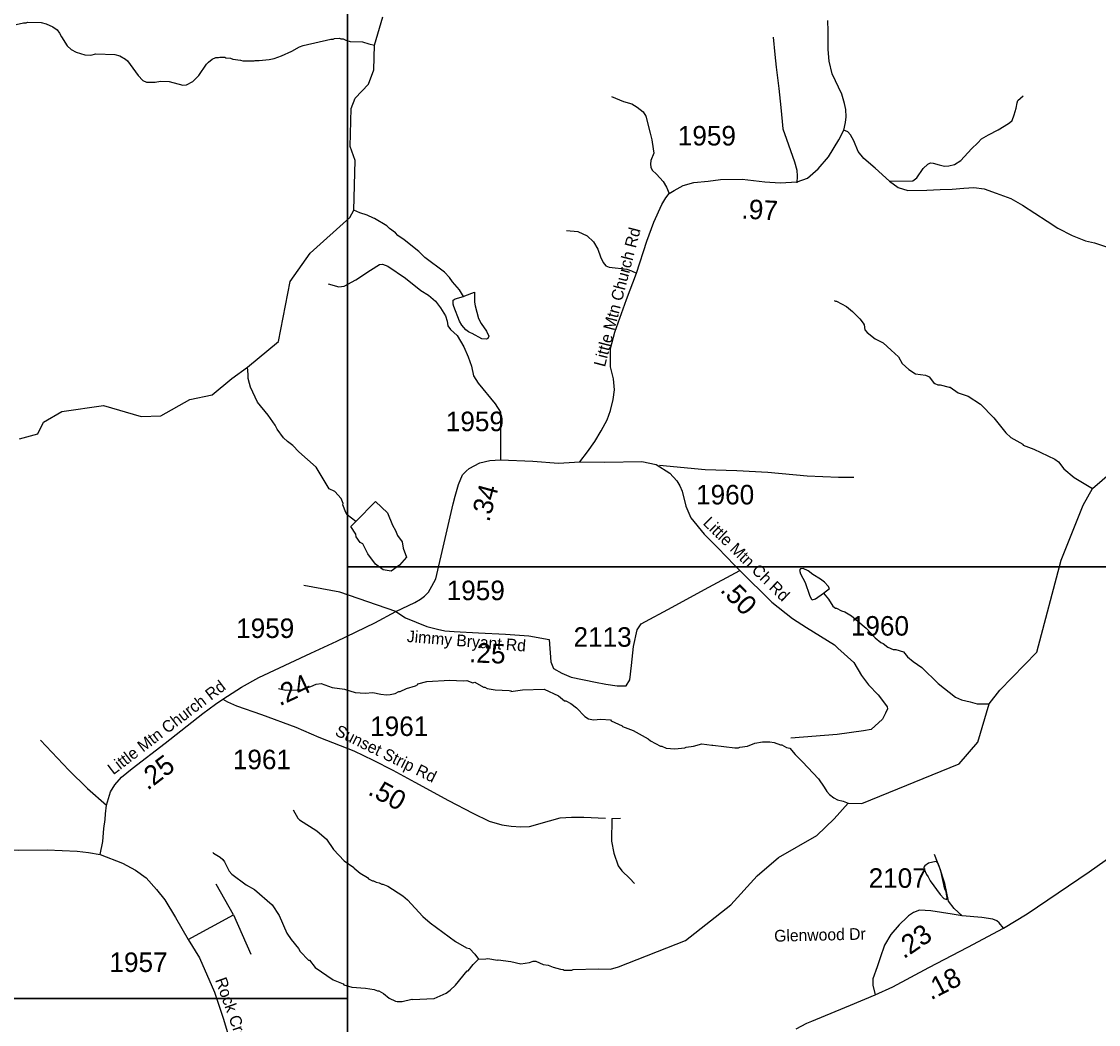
# Model space of a CAD drawing. Extents: x 1248089 to 1457196, y 820910 to 988753.
# Drawn here: x 1386624 to 1393514, y 912919 to 919339 of the extents above; entities that cross this region are included whole.
import ezdxf

# ---------------------------------------------------------------- set-up
doc = ezdxf.new("R2010")
doc.units = 0
for name, color, linetype in [('Exist Hydrographic Creek Single Shore', 7, 'Continuous'), ('Exist Hydrographic Misc Water Feature', 7, 'Continuous'), ('Exist Road Non-System Type 51', 7, 'Continuous'), ('Exist Road Secondary Type 51 Attributed', 7, 'Continuous'), ('Exist Road Secondary Type 51 Label', 7, 'Continuous'), ('Map Preparation Inset Cut Line', 7, 'Continuous'), ('Prop GRAU CAT1 Cell', 7, 'Continuous'), ('Prop Lane Lines', 7, 'Continuous')]:
    doc.layers.add(name, color=color, linetype=linetype)

msp = doc.modelspace()

# ---------------------------------------------------------------- linework, layer by layer
at = {"layer": 'Exist Hydrographic Creek Single Shore'}
for points in [[(1386611.5, 916668.1), (1386729.5, 916698.6), (1386764.6, 916773.4), (1386882.6, 916843.2), (1387149.6, 916880.5), (1387390.6, 916810), (1387515.6, 916814.1), (1387701.6, 916918.7), (1387843.6, 916948.6), (1387970.6, 917054.4), (1388069.5, 917126.1), (1388267.6, 917291.4), (1388342.6, 917674), (1388471.6, 917855.3), (1388725.6, 918083.3), (1388749.9, 918132), (1388758.6, 918450.2), (1388727.6, 918539.5), (1388732.6, 918782.4), (1388758.6, 918847.5), (1388843.6, 918937.7), (1388878.6, 919028.9), (1388883.4, 919188.3), (1388936.6, 919369.2)], [(1393415.7, 916242.3), (1393476.7, 916349.5), (1393815.7, 916641.4), (1394102.8, 916770.2)], [(1390444.6, 913288.3), (1390872.7, 913457), (1391161.7, 913684.3), (1391331.7, 913871.2), (1391467.6, 913986.8), (1391712.7, 914129.5), (1391823.7, 914235.7), (1391913.3, 914334.6), (1392000.7, 914333.8), (1392622.7, 914587.2), (1392742.8, 914726.1), (1392814.3, 914970.4), (1392882.7, 915058), (1393120.8, 915302.8), (1393274.8, 915890.6), (1393415.7, 916242.3)]]:
    msp.add_lwpolyline(points, dxfattribs=at)
at = {"layer": 'Exist Hydrographic Misc Water Feature'}
for points in [[(1386589.1, 919320.1), (1386637.3, 919330.9), (1386653.3, 919330.5), (1386661.4, 919334.3), (1386749.3, 919332.2), (1386781.2, 919323.3), (1386824.7, 919304.3), (1386852.2, 919285.5), (1386867.7, 919265.1), (1386879.2, 919240.9), (1386915.8, 919183.9), (1386941.2, 919159.3), (1386972.8, 919142.5), (1387028.4, 919125.2), (1387068.4, 919124.1), (1387100.6, 919131.3), (1387220.5, 919128.3), (1387252.3, 919119.5), (1387289.8, 919098.6), (1387301.5, 919086.3), (1387371.2, 918992.6), (1387400.4, 918961.8), (1387424.2, 918951.3), (1387480.2, 918949.8), (1387512.4, 918957), (1387568.4, 918955.7), (1387655.8, 918931.5), (1387679.8, 918932.8), (1387720.3, 918953.8), (1387759.3, 918992.9), (1387807.1, 919065.7), (1387819.4, 919079.4), (1387843.9, 919098.8), (1387868.1, 919108.1), (1387884.1, 919107.8), (1387892.2, 919111.6), (1387924.1, 919110.8), (1387932, 919106.6), (1387962, 919103.8), (1387975.8, 919097.5), (1388025.7, 919092.2), (1388039.6, 919087.9), (1388111.6, 919086.1), (1388119.7, 919089.9), (1388143.7, 919089.3), (1388207.8, 919095.7), (1388240, 919102.9), (1388288.4, 919119.7), (1388353.1, 919148.1), (1388401.8, 919176.9), (1388426, 919186.3), (1388603, 919225.8), (1388619, 919225.5), (1388627.1, 919229.3), (1388659.2, 919232.5), (1388667, 919228.3), (1388683, 919227.9), (1388698.8, 919219.5), (1388726.6, 919210.8), (1388806.6, 919208.8), (1388846.3, 919195.8), (1388883.4, 919188.3)], [(1389451.4, 917579.6), (1389426.4, 917621.1), (1389381.7, 917672.3), (1389362.3, 917700.8), (1389331.1, 917733.6), (1389205.4, 917828.7), (1389166.2, 917865.6), (1389072.1, 917942), (1389032.8, 917969), (1389017.2, 917985.4), (1388977.8, 918014.4), (1388962.2, 918030.8), (1388883.4, 918078.8), (1388875.4, 918079), (1388835.9, 918099.9), (1388788.1, 918113.1), (1388749.9, 918132)], [(1389451.4, 917579.6), (1389459.5, 917582.3), (1389521.3, 917605.9), (1389523.2, 917574.6), (1389522.5, 917542.8), (1389525.9, 917518.7), (1389548, 917438.1), (1389565.2, 917405.6), (1389600, 917356.8), (1389613.3, 917324.4), (1389606.9, 917310.5), (1389598.8, 917304.8), (1389568.9, 917307.6), (1389507.1, 917342.2), (1389496.1, 917345.9), (1389483.9, 917351.7), (1389466.2, 917366.1), (1389440.9, 917394.7), (1389425.5, 917421.1), (1389389.8, 917514.1), (1389386.2, 917530.2), (1389386.8, 917554.1), (1389399, 917563.8), (1389451.4, 917579.6)], [(1391822.4, 917553.9), (1391830.9, 917549.1), (1391838.9, 917548.9), (1391902.2, 917515.4), (1391941.3, 917482.4), (1391988.2, 917435.2), (1392009.6, 917408.7), (1392015.2, 917396.6), (1392020.5, 917364.4), (1392034.1, 917348.1), (1392085.2, 917306.7), (1392136.5, 917281.9), (1392188.5, 917235.8), (1392234.4, 917193), (1392259.4, 917150.4), (1392300.5, 917111.4), (1392343.7, 917084.3), (1392407.6, 917074.7), (1392423.4, 917068.3), (1392431.3, 917064.1), (1392458.5, 917027.5), (1392468.3, 917021.2), (1392486, 917012.7), (1392502, 917012.4), (1392559.8, 916997.3), (1392565.7, 916998.8), (1392616.9, 916961.4), (1392679.9, 916939.9), (1392759.2, 916889.9), (1392845, 916801.8), (1392920.8, 916705.8), (1392954, 916675), (1393030.6, 916632.7), (1393032.8, 916627.1), (1393100.2, 916601.4), (1393234.7, 916538), (1393258.3, 916519.5), (1393293.2, 916474.5), (1393359.9, 916420.9), (1393476.7, 916349.5)], [(1388591.5, 916348.2), (1388508.9, 916485.8), (1388399.3, 916584.6), (1388360.3, 916625.6), (1388324.8, 916650.5), (1388299.4, 916673.1), (1388258.8, 916730.1), (1388247.3, 916754.4), (1388202.9, 916819.5), (1388134.8, 916901.3), (1388089.2, 916998.4), (1388081.8, 917022.5), (1388074.6, 917054.7), (1388075.2, 917078.7), (1388069.5, 917126.1)], [(1388763.7, 916139.1), (1388708.3, 916181.4), (1388698.9, 916195.7), (1388679.9, 916246), (1388681, 916254), (1388669.8, 916286.3), (1388627.9, 916331.2), (1388591.5, 916348.2)], [(1388763.7, 916139.1), (1388889.4, 916267.4), (1388966.4, 916193), (1388997.1, 916115), (1389016.4, 916080.5), (1389030.5, 916049.2), (1389058.7, 916007.3), (1389065.9, 915967.1), (1389087, 915910.6), (1389043.4, 915859.2), (1388989.5, 915820.7), (1388938.2, 915828.4), (1388889.4, 915864.4), (1388840.8, 915930.7), (1388807.3, 915995.1), (1388791.4, 916003.4), (1388764.9, 916040.7), (1388763.2, 916056.7), (1388730.4, 916105.7), (1388763.7, 916139.1)], [(1391755.5, 915679.7), (1391793.8, 915708.5), (1391784.2, 915724.7), (1391760.7, 915749.2), (1391735.2, 915769.7), (1391687.8, 915798.7), (1391656.3, 915823.4), (1391624.6, 915838.1), (1391608.6, 915834.5), (1391602.4, 915826.6), (1391607.9, 915804.4), (1391638.7, 915747.8), (1391664.9, 915667.3), (1391676.4, 915643.1), (1391682.3, 915636.9), (1391704.4, 915642.4), (1391755.5, 915679.7)], [(1391755.5, 915679.7), (1391786.3, 915640.6), (1391815.3, 915596), (1391831.1, 915583.7), (1391839.1, 915583.5), (1391870.7, 915566.8), (1391890.6, 915560.4), (1391934.1, 915535.4), (1392028.4, 915455.4), (1392086.5, 915393.2), (1392122.4, 915363.4), (1392136.3, 915357.1), (1392165.8, 915334.5), (1392201.5, 915319.7), (1392217.5, 915319.3), (1392267.1, 915304.2), (1392292.4, 915271.7), (1392327.8, 915242.9), (1392385, 915203.7), (1392488.7, 915101.4), (1392598.9, 915013.1), (1392638.4, 914996.2), (1392694.2, 914985.1), (1392738, 914972), (1392814.3, 914970.4)], [(1388267.5, 915068.6), (1388315.3, 915059.6), (1388387.3, 915060), (1388419.4, 915063.3), (1388475.8, 915082), (1388508.2, 915097.3), (1388540.3, 915100.6), (1388611.7, 915075), (1388690.1, 915064.4), (1388759, 915043.8), (1388822.9, 915040.4), (1388871, 915043.3), (1388922.8, 915032.2), (1388958.8, 915029.3), (1388982.8, 915030.9), (1389014.9, 915038.2), (1389039.1, 915049.6), (1389047.1, 915049.4), (1389087.6, 915068.5), (1389144, 915087.3), (1389160.1, 915094.9), (1389160.2, 915098.9), (1389216.6, 915113.6), (1389364.6, 915122.6), (1389448.7, 915118.5), (1389472.7, 915120), (1389512.4, 915105.1), (1389524.5, 915108.9), (1389579.9, 915077.6), (1389587.9, 915077.4), (1389603.7, 915069.1), (1389655.4, 915060), (1389743.4, 915056.1), (1389757.3, 915053.7), (1389755.3, 915049.8), (1389830.2, 915061.1), (1389967.6, 915065.1), (1390060.7, 915023.1), (1390098, 914990.3), (1390106, 914990.1), (1390137.6, 914973.4), (1390175, 914944.6), (1390227.8, 914889.5), (1390251.5, 914874.9), (1390283.4, 914868.3), (1390331.5, 914873.2), (1390391.4, 914867.9), (1390396.2, 914862.8), (1390466.6, 914830.2), (1390469.7, 914825.7), (1390538, 914800.7), (1390632.8, 914746.6), (1390648.5, 914734.3), (1390711.8, 914701), (1390719.8, 914700.7), (1390747.5, 914688.1), (1390803.4, 914682.9), (1390867.6, 914689.5), (1390875.7, 914693.3), (1390923.8, 914700.2), (1390976.2, 914715.1), (1391039.9, 914705.7), (1391047.9, 914707.5), (1391187.6, 914690.4), (1391211.6, 914689.9), (1391219.7, 914693.7), (1391267.9, 914700.6), (1391316.2, 914719.6), (1391364.4, 914728.5), (1391412.4, 914727.4), (1391440.4, 914722.8), (1391480.1, 914707.9), (1391488.1, 914707.8), (1391517.7, 914691.1), (1391539.6, 914686.7), (1391573.3, 914646.7), (1391621.8, 914600.9), (1391723.4, 914490.7), (1391760.2, 914438), (1391775.6, 914409.6), (1391793.2, 914391.2), (1391820.7, 914368.7), (1391844.5, 914356.2), (1391880.2, 914347.3), (1391913.3, 914334.6)], [(1388362.7, 914293), (1388391.5, 914240.4), (1388403.3, 914228.1), (1388513.7, 914157.8), (1388574.6, 914104.5), (1388621.1, 914039.5), (1388687.6, 913966.5), (1388750.7, 913924.6), (1388752.6, 913919), (1388789.9, 913887.8), (1388837.3, 913858.8), (1388845.1, 913850.6), (1388868.9, 913838.1), (1388876.8, 913837.9), (1388892.6, 913829.6), (1388912.5, 913825.2), (1388928.4, 913816.8), (1388936.4, 913816.6), (1388968.1, 913804), (1389062.7, 913741.8), (1389094.2, 913717.2), (1389191.9, 913609), (1389239.1, 913570.1), (1389400.4, 913450.5), (1389471.6, 913409), (1389489.4, 913404.6), (1389524.7, 913367.9), (1389548.1, 913336.4)], [(1387848.7, 914020.5), (1387852.5, 914014.4), (1387896, 913989.4), (1387911.7, 913975.1), (1387923.4, 913958.9), (1387952.1, 913900.2), (1387969.6, 913879.9), (1388062.2, 913811.8), (1388115.5, 913782.7), (1388227, 913685.5), (1388271.9, 913615.4), (1388321.5, 913502.3), (1388348.6, 913461.8), (1388395.4, 913404.8), (1388407, 913386.6), (1388459.8, 913331.4), (1388465.7, 913331.3), (1388502.7, 913282.5), (1388619, 913204), (1388682.5, 913178.5), (1388686.4, 913172.5), (1388738, 913157.4), (1388825.9, 913151.5), (1388879.7, 913142.2), (1388901.6, 913133.7), (1388909.6, 913133.6), (1388941.1, 913116.9), (1388976.5, 913088.1), (1389016.1, 913067.3), (1389028.1, 913065), (1389060.1, 913066.4), (1389120.4, 913081), (1389126.4, 913079.2), (1389264.5, 913085.9), (1389341.3, 913120.1), (1389365.7, 913137.5), (1389400.3, 913170.7), (1389476.3, 913261.1), (1389482.4, 913262.9), (1389513.2, 913302.2), (1389548.1, 913336.4)], [(1392544.4, 913718), (1392547, 913733), (1392543.2, 913741.1), (1392539.8, 913769.2), (1392532.1, 913785.3), (1392506.7, 913901.8), (1392487.7, 913950.2), (1392481.9, 913958.4), (1392474, 913962.5), (1392427.7, 913951.5), (1392403.3, 913934.1), (1392397.2, 913926.2), (1392398.8, 913912.1), (1392414.2, 913879.8), (1392425.8, 913863.6), (1392437.3, 913839.3), (1392501.3, 913750), (1392524.8, 913725.5), (1392544.4, 913718)], [(1389548.1, 913336.4), (1389594, 913338.4), (1389608.2, 913342.1), (1389668.9, 913331.1), (1389674, 913332.6), (1389753.8, 913322.9), (1389819.4, 913307.7), (1389873.6, 913316.2), (1389897.8, 913323.7), (1389913.8, 913323.3), (1389961.3, 913302.3), (1389993.3, 913297.6), (1390024.9, 913285), (1390072.7, 913271.8), (1390088.7, 913271.5), (1390096.6, 913267.3), (1390144.6, 913266.3), (1390152.7, 913270.1), (1390312.7, 913274.6), (1390392.7, 913272.8), (1390444.6, 913288.3)]]:
    msp.add_lwpolyline(points, dxfattribs=at)
at = {"layer": 'Exist Road Non-System Type 51'}
for p, q in [((1390401.7, 914237.2), (1390456.2, 914238.5)), ((1387980.5, 913621.6), (1387869.1, 913817.2)), ((1387690.3, 913463.6), (1387980.5, 913621.6)), ((1387980.5, 913621.6), (1388091.9, 913369.2))]:
    msp.add_line(p, q, dxfattribs=at)
for points in [[(1391432.6, 919237.8), (1391443.8, 919127.3), (1391452.7, 919047.1), (1391468.3, 918910.7), (1391481.7, 918789.4), (1391490.7, 918698.4), (1391495.1, 918652.9), (1391517.4, 918585.8), (1391568.8, 918440.6), (1391584.4, 918386.5), (1391586.6, 918349.7), (1391584.4, 918306.3)], [(1390398.1, 918858.7), (1390476.2, 918826.2), (1390529.8, 918811), (1390563.2, 918791.5), (1390601.2, 918761.2), (1390619, 918733.1), (1390645.8, 918624.8), (1390657, 918581.4), (1390665.9, 918522.9), (1390669.3, 918496.9), (1390650.3, 918449.3), (1390648.1, 918425.5), (1390650.3, 918406), (1390659.2, 918386.5), (1390686, 918362.7), (1390728.4, 918315), (1390750.7, 918278.2), (1390768.6, 918237)], [(1392177, 918317.2), (1392326.6, 918319.3), (1392353.3, 918338.8), (1392392.3, 918397.3), (1392422.9, 918424.7), (1392439.1, 918434.4), (1392457.1, 918432), (1392494.9, 918421.2), (1392528.7, 918412.5), (1392556.8, 918414), (1392593, 918423.3), (1392633.5, 918448.5), (1392701.1, 918523.1), (1392741.9, 918562.3), (1392766.4, 918587.9), (1392811, 918613), (1392871.7, 918645.8), (1392910.2, 918669), (1392944.6, 918690.4), (1392962.9, 918706), (1392975.7, 918741.8), (1392988.5, 918783.5), (1392993.2, 918817.5), (1392997.5, 918833.4), (1393032.1, 918862.7)], [(1392177, 918317.2), (1392085.5, 918399.5), (1392014.1, 918462.3), (1391976.1, 918507.8), (1391949.3, 918574.9), (1391927, 918613.9), (1391911.4, 918633.4), (1391884.6, 918644.2)], [(1392177, 918317.2), (1392232.8, 918276), (1392295.3, 918256.5), (1392415.6, 918258.7), (1392501.7, 918263), (1392577.8, 918265.4), (1392652, 918272), (1392716.1, 918276.7), (1392782, 918267.3), (1392859.5, 918239.8), (1392952.9, 918205.9), (1393028.1, 918162.3), (1393107.1, 918112.7), (1393186.1, 918061.1), (1393255.3, 918015.6), (1393346.4, 917969.8), (1393431.8, 917936), (1393489.6, 917922.9), (1393527.3, 917910.1), (1393573.1, 917895.2)], [(1390110.1, 918000.9), (1390183.8, 917994.4), (1390244, 917966.3), (1390284.2, 917929.4), (1390311, 917881.8), (1390328.9, 917832), (1390344.5, 917797.3), (1390362.3, 917775.6), (1390384.7, 917767), (1390422.6, 917762.6), (1390462.8, 917758.3), (1390496.3, 917754), (1390527.5, 917743.1), (1390557.9, 917727.1)], [(1388585.6, 917658.7), (1388654.8, 917641.3), (1388688.3, 917645.7), (1388762, 917684.7), (1388857.9, 917747.5), (1388913.7, 917784.3), (1388933.8, 917786.5), (1388967.3, 917773.5), (1389081.1, 917695.5), (1389179.4, 917617.5), (1389227.3, 917587.2), (1389272, 917548.2), (1389305.5, 917507), (1389336.7, 917455.1), (1389347.9, 917420.4), (1389352.3, 917390.1), (1389368, 917368.4), (1389410.4, 917329.4), (1389455, 917255.8), (1389481.8, 917193), (1389503, 917132.3), (1389516.4, 917071.6), (1389545.4, 917024), (1389654.8, 916891.9), (1389688.3, 916837.7), (1389688.3, 916794.4), (1389689.4, 916532.3)], [(1390704.9, 916498.4), (1390997.9, 916471.9), (1391200.3, 916465.3), (1391400, 916453.4), (1391650.7, 916430.9), (1391850.4, 916423), (1391948.5, 916421.7)], [(1390140.6, 915142.8), (1390297.3, 915109.5), (1390363.1, 915096.9), (1390435.2, 915087.5), (1390491.7, 915087.5), (1390516.7, 915125.2), (1390526.1, 915216.1), (1390538.7, 915338.5), (1390563.7, 915445.1), (1390588.8, 915482.8), (1390786.3, 915589.4), (1390993.2, 915702.4), (1391218.9, 915824.7)], [(1389018.4, 915561.4), (1388660.1, 915686), (1388430, 915728.3)], [(1392151, 914966.9), (1392161.4, 914951.4), (1392164.6, 914938.9), (1392152, 914910.6), (1392133.2, 914873), (1392061.1, 914807.1), (1392011, 914797.7), (1391841.7, 914775.7), (1391547.1, 914750.7)], [(1386745.1, 914739.7), (1386926.4, 914546.6), (1387046.3, 914428.9), (1387167.6, 914323.2)], [(1390401.7, 914237.2), (1390399.6, 914091.7), (1390413.2, 914016.4), (1390441.9, 913934.4), (1390465, 913902.7), (1390515.5, 913853.7), (1390546.8, 913820.7)], [(1392641.8, 913613.3), (1392590.3, 913661), (1392555.8, 913708.1), (1392530.7, 913821), (1392499.4, 913918.3), (1392464.9, 914006.1)]]:
    msp.add_lwpolyline(points, dxfattribs=at)
at = {"layer": 'Exist Road Secondary Type 51 Attributed'}
for points in [[(1390195.2, 916521.2), (1390245.2, 916584.3), (1390291.5, 916650.2), (1390332.8, 916717.7), (1390370.2, 916790.1), (1390392.5, 916848.5), (1390410.3, 916920), (1390417, 916980.7), (1390411.9, 917052.2), (1390391.4, 917128.7), (1390391.4, 917195.1), (1390391.4, 917244.9), (1390420.4, 917351.1), (1390494, 917559), (1390557.9, 917727.1), (1390625.7, 917933.8), (1390670.4, 918055.1), (1390721.7, 918167.7), (1390746.3, 918211), (1390768.6, 918237), (1390799.8, 918256.5), (1390857.9, 918289), (1390924.8, 918308.5), (1391016.3, 918317.2), (1391096.8, 918327.3), (1391235.1, 918330), (1391378.9, 918312.2), (1391477.5, 918306.7), (1391587, 918313.6), (1391652.5, 918336.7), (1391721.7, 918395.1), (1391786.4, 918473.1), (1391853.4, 918581.4), (1391884.6, 918644.2), (1391895.8, 918691.9), (1391899.1, 918728.7), (1391898, 918776.4), (1391889.1, 918813.2), (1391872.3, 918873.9), (1391811.1, 919004.7), (1391790.7, 919085.2), (1391785.3, 919159.8), (1391785.3, 919276.8), (1391783, 919346.2)], [(1389018.4, 915561.4), (1389139.7, 915619), (1389177.8, 915640.2), (1389202.4, 915660), (1389226.9, 915686.5), (1389248.7, 915723.5), (1389275.9, 915772.4), (1389333.9, 916029), (1389385.7, 916251.1), (1389399.2, 916300.5), (1389419.3, 916374.2), (1389446.3, 916436.1), (1389468.2, 916460.4), (1389488.5, 916478.1), (1389556, 916514.7), (1389619.6, 916527.8), (1389689.4, 916532.3), (1389894.7, 916523.6), (1390059.9, 916512.8), (1390195.2, 916521.2)], [(1390195.2, 916521.2), (1390356.8, 916517.1), (1390592.2, 916522.7), (1390683.9, 916502.8), (1390771.6, 916448.3), (1390816.7, 916399.1), (1390836.6, 916367.2), (1390850.7, 916331.8), (1390875.3, 916236.6), (1390906.6, 916162.5), (1390991.1, 916056.7), (1391078.3, 915969.4), (1391185.3, 915858.4), (1391218.9, 915824.7), (1391424.5, 915623), (1391556.7, 915517.2), (1391645.3, 915460.4), (1391735.9, 915403.5), (1391824.5, 915348), (1391847.8, 915327.6), (1391948.6, 915235.6), (1391999.1, 915151.9), (1392042.9, 915092.1), (1392105.3, 915029.6), (1392151, 914966.9)], [(1387912.4, 915000.2), (1388031, 915078.2), (1388142.7, 915139), (1388475.3, 915295.1), (1388641.5, 915371.8), (1388885.5, 915489.6), (1389018.4, 915561.4)], [(1389018.4, 915561.4), (1389080.4, 915522.5), (1389216.7, 915467), (1389286.2, 915449.8), (1389332.5, 915437.9), (1389391.1, 915433.9), (1389548.5, 915424.7), (1389720.2, 915418), (1389870.1, 915406.1), (1389999.6, 915383.7), (1390011.2, 915239.5), (1390027.6, 915197.2), (1390080.7, 915168.1), (1390140.6, 915142.8)], [(1387128.1, 914007.1), (1387144.4, 914090.4), (1387151.3, 914173.7), (1387158.8, 914231.9), (1387162.2, 914266.3), (1387167.6, 914323.2), (1387193.5, 914407.8), (1387222.1, 914452.7), (1387264.4, 914501.7), (1387331.2, 914557.2), (1387543.1, 914718.5), (1387785, 914910.3), (1387866.1, 914969.8), (1387912.4, 915000.2)], [(1387912.4, 915000.2), (1387942.4, 914984.3), (1387999.6, 914957.9), (1388160.4, 914903.7), (1388379.9, 914821.7), (1388527.1, 914758.2), (1388750.8, 914670.6), (1388873.3, 914610.2), (1388999.7, 914546.5), (1389140.1, 914469.9), (1389355.7, 914352.2), (1389512.4, 914271.6), (1389615.3, 914220), (1389697.1, 914196.2), (1389756.1, 914188.2), (1389818.2, 914183), (1389874.2, 914185.6), (1390001.7, 914222.7), (1390071.2, 914241.2), (1390142, 914246.5), (1390222.4, 914245.1), (1390360, 914239)], [(1392906.2, 913535.2), (1393058.9, 913626.6), (1393455, 913894.9), (1393658.6, 914040.1), (1393837.8, 914167.4), (1394002.8, 914279.2), (1394131.9, 914364.5), (1394159.2, 914384.1), (1394227.7, 914419.1), (1394371.4, 914500.3), (1394521.9, 914579.3)], [(1385429, 913814.7), (1385668.3, 913835.4), (1385807.7, 913852.4), (1385888.8, 913875), (1386185.2, 913991), (1386256, 914009.5), (1386311.7, 914028.3), (1386394.2, 914033.6), (1386458.9, 914036.2), (1386604.7, 914034.9), (1386788.7, 914036.2), (1386980.2, 914028.3), (1387052.4, 914020.3), (1387128.1, 914007.1)], [(1387128.1, 914007.1), (1387270.5, 913950.3), (1387353.6, 913906.6), (1387421.8, 913856.4), (1387488.6, 913783.6), (1387540.3, 913716.2), (1387609.2, 913603.8), (1387690.3, 913463.6), (1387761.8, 913344.6), (1387858.6, 913125.1), (1387913.8, 912959.8), (1387968.3, 912781.3)], [(1392906.2, 913535.2), (1392879.4, 913569.9), (1392865, 913581.2), (1392837.7, 913592.4), (1392767.1, 913603.7), (1392641.8, 913613.3), (1392579.2, 913624.6), (1392441.1, 913645.5), (1392368.9, 913650.3), (1392330.3, 913635.8), (1392299.8, 913614.9), (1392289.8, 913605.4)], [(1392289.8, 913605.4), (1392238.8, 913557.1), (1392185.8, 913494.4), (1392145.7, 913426.9), (1392116.8, 913345), (1392097.5, 913288.7), (1392071.8, 913210), (1392070.2, 913171.4), (1392086.3, 913108.7)], [(1392086.3, 913108.7), (1392198.7, 913160.2), (1392428.3, 913283.9), (1392678.7, 913414.1), (1392906.2, 913535.2)], [(1391579.7, 912891.8), (1391648.9, 912927.1), (1391681.2, 912940.4), (1391829.2, 913002.2), (1391927.6, 913041.7), (1392086.3, 913108.7)]]:
    msp.add_lwpolyline(points, dxfattribs=at)
at = {"layer": 'Map Preparation Inset Cut Line'}
for points in [[(1449183.9, 915849.1), (1388709.5, 915849.1), (1388709.5, 960097.6), (1449183.9, 960097.6)], [(1388709.5, 913085.2), (1313026.2, 913085.2), (1313026.2, 941112.2), (1388709.5, 941112.2)], [(1448249.7, 871600.6), (1388709.5, 871600.6), (1388709.5, 915849.1), (1448249.7, 915849.1)], [(1313026.2, 913085.2), (1388709.5, 913085.2), (1388709.5, 884379.9), (1373500.6, 884376.6), (1373500.6, 868836.7), (1313026.2, 868836.7)]]:
    msp.add_lwpolyline(points, close=True, dxfattribs=at)

# ---------------------------------------------------------------- texts
at = {"layer": 'Exist Road Secondary Type 51 Label'}
for s, rotation, p in [('Little Mtn Church Rd', 75.44826, (1390356.4, 917123.7)), ('Little Mtn Ch Rd', 315.65408, (1390979.1, 916123.5)), ('Jimmy Bryant Rd', 355.31924, (1389087.3, 915367.7)), ('Little Mtn Church Rd', 37.36409, (1387211.1, 914513.4)), ('Sunset Strip Rd', 333.98007, (1388624.1, 914772.8)), ('Glenwood Dr', 1.35583, (1391440.5, 913448.4)), ('Rock Creek Rd', 289.63677, (1387861.8, 913204.4))]:
    msp.add_text(s, height=75, rotation=rotation, dxfattribs=at).set_placement(p)
at = {"layer": 'Prop GRAU CAT1 Cell'}
for s, rotation, p in [('.97', 356.81777, (1391227.9, 918078.1)), ('.34', 74.74294, (1389615.6, 916130.8)), ('.50', 313.92516, (1391088.4, 915695.1)), ('.25', 357.79504, (1389486.3, 915237.1)), ('.24', 25.13709, (1388275.5, 914955)), ('.25', 37.27961, (1387430.8, 914414.1)), ('.50', 331.34938, (1388834.4, 914394.1)), ('.23', 34.40287, (1392268.9, 913335.3)), ('.18', 27.4598, (1392442.2, 913072.3))]:
    msp.add_text(s, height=125, rotation=rotation, dxfattribs=at).set_placement(p)
at = {"layer": 'Prop Lane Lines'}
for s, p in [('1959', (1390823, 918545.3)), ('1959', (1389338.8, 916716.5)), ('1960', (1390939.9, 916247.7)), ('1959', (1389344.4, 915634.9)), ('1959', (1387997.3, 915392.7)), ('1960', (1391930.1, 915407.9)), ('2113', (1390156, 915336.6)), ('1961', (1388854.6, 914765.4)), ('1961', (1387976.3, 914552.5)), ('2107', (1392043.9, 913793.5)), ('1957', (1387186.7, 913254.8))]:
    msp.add_text(s, height=125, dxfattribs=at).set_placement(p)

doc.saveas('drawing.dxf')
